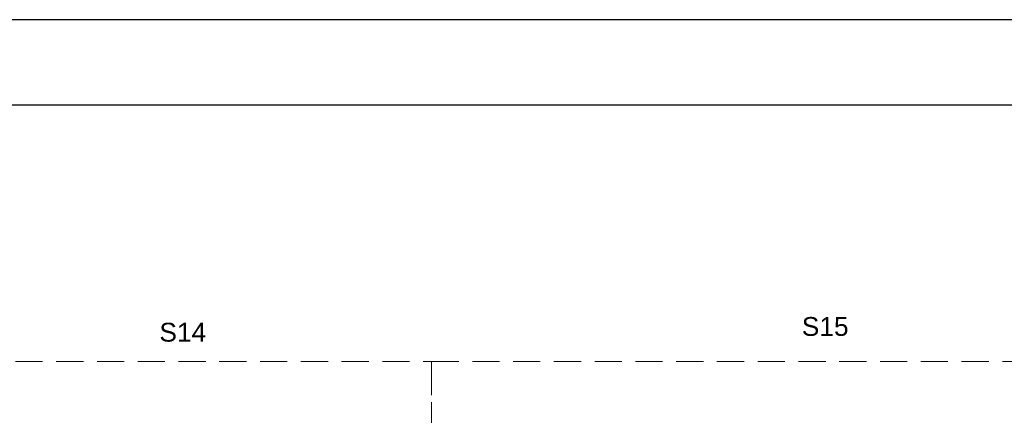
# Model space of a CAD drawing. Header units: millimetres. Extents: x 321 to 585, y -277 to 9.
# Tile 566 of 656: x 340.88 to 352.39, y -93.47 to -88.85. Entities that reach past the tile are written whole.
import ezdxf

# ---------------------------------------------------------------- set-up
doc = ezdxf.new("R2010")
doc.units = ezdxf.units.MM
doc.header["$MEASUREMENT"] = 0
doc.linetypes.add('HIDDEN2', pattern=[0.47625, 0.3175, -0.15875])
doc.linetypes.add('NULL', pattern=[0])
doc.layers.add('DI-Detalhes', color=5, linetype='HIDDEN2', lineweight=9)
doc.layers.add('Textos', color=7, linetype='Continuous', lineweight=9)
doc.layers.add('SEDUC_MARF', color=1, linetype='Continuous')
doc.layers.add('SEDUC_MARGG', color=7, linetype='Continuous')
doc.styles.add('Arial', font='arial.ttf')

msp = doc.modelspace()

# ---------------------------------------------------------------- linework, layer by layer
at = {"layer": 'DI-Detalhes'}
for points in [[(339.883, -92.845), (345.697, -92.845), (345.697, -99.022), (339.883, -99.022), (339.883, -92.845)], [(345.697, -92.845), (354.894, -92.845), (354.894, -98.955), (345.697, -98.955), (345.697, -92.845)]]:
    msp.add_lwpolyline(points, dxfattribs=at)
at = {"layer": 'SEDUC_MARF', "color": 7}
msp.add_lwpolyline([(441.291, -88.854), (322.391, -88.854), (322.391, -172.954), (441.291, -172.954)], close=True, dxfattribs=at)
at = {"layer": 'SEDUC_MARGG'}
msp.add_lwpolyline([(324.891, -171.954), (440.291, -171.954), (440.291, -89.854), (324.891, -89.854), (324.891, -171.954)], dxfattribs=at)

# ---------------------------------------------------------------- texts
at = {"layer": 'Textos', "linetype": 'NULL', "char_height": 0.22, "width": 1.09363, "attachment_point": 8, "line_spacing_factor": 0.6, "style": 'Arial'}
for s, insert in [('S14', (342.79, -92.617)), ('S15', (350.295, -92.55))]:
    msp.add_mtext(s, dxfattribs=dict(at, insert=insert))

doc.saveas('drawing.dxf')
